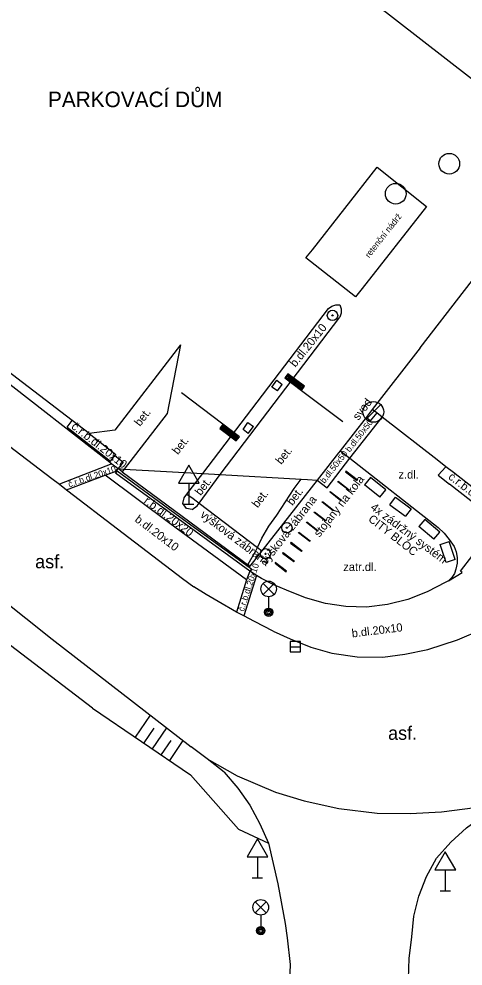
# Model space of a CAD drawing. Extents: x -598932 to -598196, y -1162207 to -1161504.
# Drawn here: x -598771.48 to -598750.06, y -1162147.07 to -1162101.35 of the extents above; entities that cross this region are included whole.
import ezdxf

# ---------------------------------------------------------------- set-up
doc = ezdxf.new("R2010")
doc.units = 0
for name, color, linetype in [('kanalizace - povrch.  znaky - skut. velikost', 7, 'Continuous'), ('Level 25', 7, 'Continuous'), ('Level 27', 7, 'Continuous'), ('Level 33', 7, 'Continuous'), ('Level 34', 7, 'Continuous'), ('TM - budovy zdene_ betonove - NP', 7, 'Continuous'), ('TM - budovy zdene_ betonove - VN', 7, 'Continuous'), ('TM - budovy zdene_ betonove - VP', 7, 'Continuous'), ('TM - horni hrana svahu', 7, 'Continuous'), ('TM - komunikace - VP', 7, 'Continuous'), ('TM - pomocna konstrukcna linie', 7, 'Continuous'), ('TM - popis objektu', 7, 'Continuous'), ('TM - popis povrchu', 7, 'Continuous'), ('TM - poznamka', 7, 'Continuous'), ('TM - predmet maleho rozsahu (zamereny obvodem)', 7, 'Continuous'), ('TM - rozhrani mezi zpev. plochami mezi sebou - NP', 7, 'Continuous'), ('TM - rozhrani mezi zpev. plochami mezi sebou - VP', 7, 'Continuous'), ('TM - rozhrani ploch obecne - NP', 7, 'Continuous'), ('TM - rozhrani ploch obecne - VN', 7, 'Continuous'), ('TM - rozhrani ploch obecne - VP', 7, 'Continuous'), ('TM - srafovani', 7, 'Continuous'), ('TM - vstup do budovy - zdene_ betonove', 7, 'Continuous')]:
    doc.layers.add(name, color=color, linetype=linetype)

msp = doc.modelspace()

# ---------------------------------------------------------------- linework, layer by layer
at = {"layer": 'kanalizace - povrch.  znaky - skut. velikost'}
for points in [[(-598766.74, -1162123.17), (-598766.82, -1162123.27)], [(-598760.34, -1162128.01), (-598763.81, -1162125.49), (-598766.82, -1162123.27)]]:
    msp.add_lwpolyline(points, dxfattribs=at)
at = {"layer": 'Level 25'}
for centre, radius in [((-598756.36, -1162115.66), 0.25), ((-598756.36, -1162115.66), 0.0303), ((-598758.56, -1162125.91), 0.25), ((-598758.56, -1162125.91), 0.0303), ((-598759.59, -1162127.17), 0.25), ((-598759.59, -1162127.17), 0.0303)]:
    msp.add_circle(centre, radius, dxfattribs=at)
at = {"layer": 'Level 27'}
for p, q in [((-598754.744, -1162120.673), (-598754.037, -1162119.966)), ((-598758.4, -1162131.66), (-598757.9, -1162131.66))]:
    msp.add_line(p, q, dxfattribs=at)
msp.add_lwpolyline([(-598758.4, -1162131.91), (-598757.9, -1162131.91), (-598757.9, -1162131.41), (-598758.4, -1162131.41)], close=True, dxfattribs=at)
for centre in [(-598750.73, -1162108.34), (-598753.31, -1162109.79), (-598754.39, -1162120.32)]:
    msp.add_circle(centre, 0.5, dxfattribs=at)
at = {"layer": 'Level 33'}
for p, q in [((-598757.861, -1162119.282), (-598755.865, -1162120.787)), ((-598761.647, -1162120.916), (-598763.64, -1162119.407)), ((-598759.705, -1162129.13), (-598759.175, -1162128.6)), ((-598759.705, -1162128.6), (-598759.175, -1162129.13)), ((-598759.44, -1162129.24), (-598759.44, -1162129.99)), ((-598760.085, -1162144.5), (-598759.555, -1162143.97)), ((-598760.085, -1162143.97), (-598759.555, -1162144.5)), ((-598759.82, -1162144.61), (-598759.82, -1162145.36))]:
    msp.add_line(p, q, dxfattribs=at)
for points in [[(-598758.66, -1162118.68), (-598757.861, -1162119.282), (-598757.711, -1162119.082), (-598758.51, -1162118.48)], [(-598758.59, -1162118.67), (-598757.871, -1162119.212), (-598757.781, -1162119.092), (-598758.5, -1162118.55)], [(-598758.52, -1162118.66), (-598757.881, -1162119.142), (-598757.851, -1162119.102), (-598758.49, -1162118.62)], [(-598760.85, -1162121.52), (-598761.647, -1162120.916), (-598761.798, -1162121.116), (-598761.001, -1162121.719)], [(-598760.92, -1162121.53), (-598761.638, -1162120.986), (-598761.728, -1162121.106), (-598761.011, -1162121.649)], [(-598760.99, -1162121.539), (-598761.628, -1162121.056), (-598761.658, -1162121.096), (-598761.02, -1162121.579)]]:
    msp.add_lwpolyline(points, close=True, dxfattribs=at)
for centre, radius in [((-598759.44, -1162128.865), 0.375), ((-598759.44, -1162129.99), 0.2), ((-598759.44, -1162129.99), 0.145), ((-598759.44, -1162129.99), 0.0876), ((-598759.82, -1162144.235), 0.375), ((-598759.82, -1162145.36), 0.2), ((-598759.82, -1162145.36), 0.145), ((-598759.82, -1162145.36), 0.0876)]:
    msp.add_circle(centre, radius, dxfattribs=at)
at = {"layer": 'Level 34'}
for p, q in [((-598763.29, -1162123.762), (-598763.29, -1162124.78)), ((-598763.54, -1162124.78), (-598763.04, -1162124.78)), ((-598759.98, -1162141.792), (-598759.98, -1162142.81)), ((-598750.92, -1162142.422), (-598750.92, -1162143.44)), ((-598760.23, -1162142.81), (-598759.73, -1162142.81)), ((-598751.17, -1162143.44), (-598750.67, -1162143.44))]:
    msp.add_line(p, q, dxfattribs=at)
for points in [[(-598763.79, -1162123.762), (-598762.79, -1162123.762), (-598763.29, -1162122.896)], [(-598760.48, -1162141.792), (-598759.48, -1162141.792), (-598759.98, -1162140.926)], [(-598751.42, -1162142.422), (-598750.42, -1162142.422), (-598750.92, -1162141.556)]]:
    msp.add_lwpolyline(points, close=True, dxfattribs=at)
at = {"layer": 'TM - budovy zdene_ betonove - NP'}
msp.add_lwpolyline([(-598763.69, -1162117.09), (-598766.86, -1162121.21), (-598768.09, -1162121.37), (-598768.91, -1162120.74), (-598772.34, -1162118.11), (-598772.6, -1162118.46)], dxfattribs=at)
at = {"layer": 'TM - budovy zdene_ betonove - VN'}
for points in [[(-598772.6, -1162118.46), (-598767.1, -1162122.75)], [(-598766.7, -1162123.06), (-598766.4, -1162123.08)], [(-598766.4, -1162123.08), (-598762.62, -1162123.29)], [(-598762.62, -1162123.29), (-598761.78, -1162123.34)], [(-598761.78, -1162123.34), (-598757.87, -1162123.56), (-598757.57, -1162123.58)]]:
    msp.add_lwpolyline(points, dxfattribs=at)
at = {"layer": 'TM - budovy zdene_ betonove - VP'}
for points in [[(-598744.91, -1162107.92), (-598779.49, -1162081.05), (-598782.15, -1162084.46), (-598784.27, -1162082.82), (-598784.63, -1162083.29), (-598786.93, -1162086.26)], [(-598752.13, -1162117.23), (-598754.44, -1162120.2), (-598754.74, -1162120.59), (-598755.99, -1162122.2), (-598756.07, -1162122.3), (-598757.1, -1162123.62)], [(-598767.1, -1162122.75), (-598767.06, -1162122.7), (-598766.85, -1162122.43)], [(-598766.85, -1162122.43), (-598766.45, -1162122.74)], [(-598767.1, -1162122.75), (-598767, -1162122.83), (-598766.7, -1162123.06)], [(-598766.45, -1162122.74), (-598766.7, -1162123.06)], [(-598757.57, -1162123.58), (-598757.1, -1162123.62)]]:
    msp.add_lwpolyline(points, dxfattribs=at)
at = {"layer": 'TM - horni hrana svahu'}
msp.add_lwpolyline([(-598767.93, -1162134.62), (-598763.2, -1162137.84), (-598760.89, -1162140.47), (-598759.45, -1162141.13)], dxfattribs=at)
at = {"layer": 'TM - komunikace - VP'}
for points in [[(-598738.22, -1162113.85), (-598742.4, -1162119.01), (-598745.3, -1162122.53), (-598747.65, -1162125.49), (-598748.03, -1162125.2), (-598748.45, -1162124.87), (-598750.53, -1162123.24), (-598750.89, -1162122.97), (-598751.31, -1162122.64)], [(-598756.55, -1162115.33), (-598756.39, -1162115.21), (-598756.2, -1162115.15), (-598756, -1162115.15)], [(-598756, -1162115.15), (-598755.94, -1162115.34), (-598755.94, -1162115.55), (-598756, -1162115.74)], [(-598762.62, -1162123.29), (-598756.55, -1162115.33)], [(-598761.78, -1162123.34), (-598756, -1162115.74)], [(-598754.23, -1162120.37), (-598754.44, -1162120.2)], [(-598751.31, -1162122.64), (-598753.97, -1162120.57), (-598754.23, -1162120.37)], [(-598772.28, -1162121.72), (-598769.9, -1162123.53), (-598769.53, -1162123.81), (-598769.18, -1162124.08)], [(-598769.18, -1162124.08), (-598767.32, -1162123.38)], [(-598767.32, -1162123.38), (-598766.74, -1162123.17)], [(-598766.79, -1162123.13), (-598766.7, -1162123.06)], [(-598766.74, -1162123.17), (-598766.79, -1162123.13)], [(-598763.38, -1162124.29), (-598762.62, -1162123.29)], [(-598762.79, -1162124.72), (-598761.78, -1162123.34)], [(-598757.1, -1162123.62), (-598758.72, -1162125.69), (-598759.76, -1162127.02)], [(-598763.51, -1162124.47), (-598763.38, -1162124.29)], [(-598786.61, -1162125.41), (-598783.84, -1162124.78), (-598780.63, -1162124.92), (-598777.89, -1162125.59), (-598775.06, -1162127.17), (-598769.88, -1162131.29), (-598763.17, -1162136.48)], [(-598763.57, -1162124.75), (-598763.51, -1162124.47)], [(-598763.12, -1162125.03), (-598763.4, -1162124.99), (-598763.57, -1162124.75)], [(-598762.89, -1162124.85), (-598762.79, -1162124.72)], [(-598763.12, -1162125.03), (-598762.89, -1162124.85)], [(-598759.76, -1162127.02), (-598760.34, -1162127.76)], [(-598760.34, -1162128.01), (-598760.5, -1162128.42), (-598760.99, -1162129.98)], [(-598760.38, -1162127.81), (-598760.34, -1162127.76)], [(-598760.38, -1162127.81), (-598760.26, -1162127.9)], [(-598760.26, -1162127.9), (-598760.34, -1162128.01)], [(-598759.22, -1162130.9), (-598760.12, -1162130.44), (-598760.63, -1162130.17), (-598760.99, -1162129.98)], [(-598759.22, -1162130.9), (-598758.4, -1162131.28), (-598757.4, -1162131.68), (-598756.39, -1162131.96), (-598755.17, -1162132.15), (-598753.93, -1162132.16), (-598752.87, -1162132.01), (-598751.76, -1162131.79), (-598750.33, -1162131.33), (-598749.13, -1162130.81), (-598747.64, -1162130.03)], [(-598762.4, -1162137.06), (-598763.17, -1162136.48)], [(-598761.59, -1162137.71), (-598762.4, -1162137.06)], [(-598761.59, -1162137.71), (-598760.93, -1162138.48), (-598760.35, -1162139.31), (-598759.86, -1162140.2), (-598759.45, -1162141.13)], [(-598751.34, -1162141.87), (-598750.66, -1162141.09), (-598749.9, -1162140.39), (-598749.06, -1162139.79), (-598748.16, -1162139.29)], [(-598759.45, -1162141.13), (-598759, -1162143.1), (-598758.64, -1162145.01)], [(-598752.54, -1162145.66), (-598752.43, -1162144.66), (-598752.19, -1162143.69), (-598751.82, -1162142.75), (-598751.34, -1162141.87)], [(-598758.64, -1162145.01), (-598758.55, -1162145.7), (-598758.4, -1162147), (-598758.48, -1162149.06), (-598758.61, -1162152.3), (-598758.5, -1162153.9), (-598758.32, -1162154.95), (-598758.07, -1162156.01), (-598757.54, -1162157.59), (-598756.98, -1162158.83), (-598756.22, -1162160.34), (-598755.4, -1162161.6), (-598754.59, -1162162.66), (-598753.75, -1162163.57), (-598752.86, -1162164.4), (-598751.44, -1162165.58), (-598750.04, -1162166.52), (-598748.33, -1162167.48), (-598746.58, -1162168.25)], [(-598737.25, -1162165.31), (-598741.56, -1162163.8), (-598742.89, -1162163.28), (-598744.33, -1162162.6), (-598745.53, -1162161.92), (-598746.6, -1162161.21), (-598747.7, -1162160.38), (-598748.35, -1162159.79), (-598749.15, -1162158.95), (-598749.72, -1162158.23), (-598750.32, -1162157.29), (-598750.93, -1162156.1), (-598751.51, -1162154.98), (-598751.93, -1162153.94), (-598752.31, -1162152.7), (-598752.55, -1162151.24), (-598752.65, -1162149.69), (-598752.71, -1162148.15), (-598752.66, -1162146.7), (-598752.54, -1162145.66)]]:
    msp.add_lwpolyline(points, dxfattribs=at)
at = {"layer": 'TM - pomocna konstrukcna linie'}
for points in [[(-598763.69, -1162117.09), (-598764.33, -1162120.39)], [(-598755.71, -1162123.18), (-598755.73, -1162123.22), (-598755.2, -1162123.62), (-598755.17, -1162123.6)], [(-598755.55, -1162124.09), (-598755.56, -1162124.12), (-598756.1, -1162123.7), (-598756.09, -1162123.67)], [(-598755.93, -1162124.58), (-598755.96, -1162124.61), (-598756.48, -1162124.2), (-598756.47, -1162124.16)], [(-598756.31, -1162125.07), (-598756.33, -1162125.1), (-598756.86, -1162124.68), (-598756.85, -1162124.65)], [(-598767.93, -1162134.62), (-598780.63, -1162124.92)], [(-598756.68, -1162125.56), (-598756.7, -1162125.59), (-598757.25, -1162125.17), (-598757.23, -1162125.14)], [(-598757.06, -1162126.05), (-598757.08, -1162126.08), (-598757.61, -1162125.66), (-598757.6, -1162125.63)], [(-598757.44, -1162126.54), (-598757.46, -1162126.57), (-598758, -1162126.15), (-598757.98, -1162126.12)], [(-598758.36, -1162126.61), (-598758.38, -1162126.65), (-598757.85, -1162127.04), (-598757.82, -1162127.03)], [(-598758.74, -1162127.1), (-598758.77, -1162127.14), (-598758.23, -1162127.54), (-598758.2, -1162127.52)], [(-598759.12, -1162127.59), (-598759.13, -1162127.63), (-598758.6, -1162128.04), (-598758.58, -1162128.01)]]:
    msp.add_lwpolyline(points, dxfattribs=at)
at = {"layer": 'TM - predmet maleho rozsahu (zamereny obvodem)'}
for points in [[(-598759.02, -1162119.31), (-598759.28, -1162119.12), (-598759.04, -1162118.79), (-598758.78, -1162118.99)], [(-598759.02, -1162119.31), (-598758.78, -1162118.99)], [(-598760.42, -1162121.37), (-598760.67, -1162121.17), (-598760.44, -1162120.84), (-598760.17, -1162121.03)], [(-598760.42, -1162121.37), (-598760.17, -1162121.03)], [(-598755.17, -1162123.6), (-598755.71, -1162123.18)], [(-598756.09, -1162123.67), (-598755.55, -1162124.09)], [(-598754.53, -1162123.49), (-598754.81, -1162123.84)], [(-598754.07, -1162124.43), (-598754.81, -1162123.84)], [(-598753.79, -1162124.08), (-598754.53, -1162123.49)], [(-598756.47, -1162124.16), (-598755.93, -1162124.58)], [(-598754.07, -1162124.43), (-598753.79, -1162124.08)], [(-598756.85, -1162124.65), (-598756.31, -1162125.07)], [(-598753.59, -1162124.8), (-598753.32, -1162124.44)], [(-598753.59, -1162124.8), (-598752.84, -1162125.36)], [(-598753.32, -1162124.44), (-598752.57, -1162125)], [(-598757.23, -1162125.14), (-598756.68, -1162125.56)], [(-598752.57, -1162125), (-598752.84, -1162125.36)], [(-598757.6, -1162125.63), (-598757.06, -1162126.05)], [(-598751.91, -1162125.52), (-598752.2, -1162125.86)], [(-598751.19, -1162126.13), (-598751.91, -1162125.52)], [(-598757.98, -1162126.12), (-598757.44, -1162126.54)], [(-598751.48, -1162126.47), (-598752.2, -1162125.86)], [(-598751.48, -1162126.47), (-598751.19, -1162126.13)], [(-598758.36, -1162126.61), (-598757.82, -1162127.03)], [(-598751.17, -1162126.72), (-598750.74, -1162126.58)], [(-598750.45, -1162127.45), (-598750.74, -1162126.58)], [(-598758.74, -1162127.1), (-598758.2, -1162127.52)], [(-598750.88, -1162127.59), (-598751.17, -1162126.72)], [(-598750.45, -1162127.45), (-598750.88, -1162127.59)], [(-598758.58, -1162128.01), (-598759.12, -1162127.59)]]:
    msp.add_lwpolyline(points, dxfattribs=at)
at = {"layer": 'TM - rozhrani mezi zpev. plochami mezi sebou - NP'}
for points in [[(-598764.33, -1162120.39), (-598766.4, -1162123.08)], [(-598769.15, -1162121.05), (-598768.91, -1162120.74)], [(-598769.15, -1162121.05), (-598767.06, -1162122.7)], [(-598768.09, -1162121.37), (-598766.81, -1162122.38)], [(-598766.81, -1162122.38), (-598766.85, -1162122.43)]]:
    msp.add_lwpolyline(points, dxfattribs=at)
at = {"layer": 'TM - rozhrani mezi zpev. plochami mezi sebou - VP'}
for points in [[(-598755.52, -1162122.56), (-598753.97, -1162120.57)], [(-598767, -1162122.83), (-598769.53, -1162123.81)], [(-598757.1, -1162123.62), (-598756.62, -1162123.98), (-598755.52, -1162122.56)], [(-598750.89, -1162122.97), (-598751.26, -1162123.38), (-598750.71, -1162123.81)], [(-598760.5, -1162128.42), (-598764.2, -1162125.71), (-598767.32, -1162123.38)], [(-598766.4, -1162123.08), (-598766.51, -1162123.22)], [(-598759.04, -1162125.3), (-598758.21, -1162124.01), (-598757.87, -1162123.56)], [(-598748.34, -1162125.63), (-598748.81, -1162125.3), (-598750.71, -1162123.81)], [(-598759.97, -1162126.86), (-598759.76, -1162126.42), (-598759.43, -1162125.84), (-598759.04, -1162125.3)], [(-598750.76, -1162128.47), (-598750.11, -1162128.08), (-598750.19, -1162128.01), (-598748.99, -1162126.46), (-598748.84, -1162126.26), (-598748.64, -1162126.42), (-598748.26, -1162126.72), (-598747.6, -1162125.86), (-598747.44, -1162125.66)], [(-598760.34, -1162127.76), (-598760.42, -1162127.67), (-598760.05, -1162127.02)], [(-598760.05, -1162127.02), (-598759.97, -1162126.86)], [(-598760.02, -1162128.21), (-598760.63, -1162130.17)]]:
    msp.add_lwpolyline(points, dxfattribs=at)
at = {"layer": 'TM - rozhrani ploch obecne - NP'}
for points in [[(-598757.33, -1162112.49), (-598754.21, -1162108.51)], [(-598754.21, -1162108.51), (-598751.82, -1162110.41), (-598754.93, -1162114.36)], [(-598757.64, -1162112.89), (-598757.33, -1162112.49)], [(-598754.93, -1162114.36), (-598755.25, -1162114.77), (-598757.64, -1162112.89)]]:
    msp.add_lwpolyline(points, dxfattribs=at)
at = {"layer": 'TM - rozhrani ploch obecne - VN'}
for points in [[(-598763.38, -1162124.29), (-598763.08, -1162124.5), (-598762.79, -1162124.72)], [(-598762.79, -1162124.72), (-598759.97, -1162126.86)], [(-598759.97, -1162126.86), (-598759.76, -1162127.02)]]:
    msp.add_lwpolyline(points, dxfattribs=at)
at = {"layer": 'TM - rozhrani ploch obecne - VP'}
for points in [[(-598754.23, -1162120.37), (-598754.54, -1162120.75), (-598754.74, -1162120.59)], [(-598755.99, -1162122.2), (-598755.52, -1162122.56), (-598751.26, -1162125.9)], [(-598766.74, -1162123.17), (-598763.73, -1162125.39)], [(-598766.51, -1162123.22), (-598766.7, -1162123.06)], [(-598766.51, -1162123.22), (-598760.34, -1162127.76)], [(-598769.18, -1162124.08), (-598769.12, -1162124.13), (-598766.73, -1162125.96), (-598763.59, -1162128.37)], [(-598763.73, -1162125.39), (-598760.38, -1162127.81)], [(-598751.26, -1162125.9), (-598750.98, -1162126.18), (-598750.73, -1162126.48), (-598750.5, -1162126.81)], [(-598750.5, -1162126.81), (-598750.4, -1162127.07), (-598750.35, -1162127.35), (-598750.35, -1162127.63), (-598750.41, -1162127.91)], [(-598758.58, -1162128.93), (-598759.19, -1162128.67), (-598759.78, -1162128.36), (-598760.02, -1162128.21), (-598760.34, -1162128.01)], [(-598750.41, -1162127.91), (-598750.48, -1162128.12), (-598750.6, -1162128.31), (-598750.76, -1162128.47)], [(-598763.59, -1162128.37), (-598763.04, -1162128.76)], [(-598750.76, -1162128.47), (-598750.89, -1162128.54), (-598751.79, -1162129.01), (-598752.73, -1162129.38), (-598753.71, -1162129.62), (-598754.72, -1162129.75)], [(-598761.88, -1162129.47), (-598762.46, -1162129.13), (-598763.04, -1162128.76)], [(-598754.72, -1162129.75), (-598755.71, -1162129.72), (-598756.7, -1162129.57), (-598757.66, -1162129.3), (-598758.58, -1162128.93)], [(-598760.99, -1162129.98), (-598761.88, -1162129.47)], [(-598762.4, -1162137.06), (-598760.96, -1162137.89), (-598759.11, -1162138.67), (-598757.73, -1162139.1), (-598756.05, -1162139.47), (-598754.2, -1162139.69), (-598752.62, -1162139.71), (-598751.1, -1162139.63), (-598749.48, -1162139.42), (-598748.19, -1162139.14), (-598747.43, -1162138.96)]]:
    msp.add_lwpolyline(points, dxfattribs=at)
at = {"layer": 'TM - srafovani'}
for points in [[(-598765.15, -1162134.96), (-598765.87, -1162136.02)], [(-598764.97, -1162135.58), (-598765.46, -1162136.3)], [(-598764.36, -1162135.57), (-598765.05, -1162136.58)], [(-598764.16, -1162136.18), (-598764.63, -1162136.86)], [(-598763.57, -1162136.19), (-598764.22, -1162137.15)]]:
    msp.add_lwpolyline(points, dxfattribs=at)
at = {"layer": 'TM - vstup do budovy - zdene_ betonove'}
msp.add_lwpolyline([(-598752.13, -1162117.23), (-598747.85, -1162111.7)], dxfattribs=at)

# ---------------------------------------------------------------- texts
at = {"layer": 'TM - popis objektu'}
msp.add_text('PARKOVACÍ DŮM', height=0.75, dxfattribs=at).set_placement((-598770.08, -1162105.61))
at = {"layer": 'TM - popis povrchu'}
for s, height, rotation, p in [('b.dl.20x10', 0.4, 51.3173, (-598758.15, -1162118.19)), ('bet.', 0.4, 52.3923, (-598765.64, -1162121.05)), ('b.dl.50x50', 0.3, 51.9272, (-598755.53, -1162122.29)), ('č.r.b.dl.20x10', 0.4, 321.8302, (-598768.99, -1162121.09)), ('bet.', 0.4, 51.7244, (-598763.82, -1162122.41)), ('bet.', 0.4, 51.7244, (-598758.83, -1162122.89)), ('b.dl.50x50', 0.3, 51.9272, (-598756.75, -1162123.8)), ('č.r.b.dl.20x10', 0.3, 19, (-598769.05, -1162123.97)), ('č.r.b.dl.20x10', 0.4, 322, (-598750.81, -1162123.52)), ('bet.', 0.4, 52.2342, (-598762.72, -1162124.39)), ('bet.', 0.4, 52.5785, (-598759.97, -1162124.98)), ('bet.', 0.4, 52.7723, (-598758.29, -1162124.87)), ('r.b.dl.20x20', 0.4, 323.2478, (-598765.49, -1162124.69)), ('b.dl.20x10', 0.4, 322.8748, (-598765.93, -1162125.58)), ('č.r.b.dl.20x10', 0.3, 72, (-598760.64, -1162129.98)), ('b.dl.20x10', 0.4, 7.0494, (-598755.41, -1162131.21))]:
    msp.add_text(s, height=height, rotation=rotation, dxfattribs=at).set_placement(p)
for s, height, p in [('z.dl.', 0.4, (-598753.18, -1162123.54)), ('asf.', 0.65, (-598770.7, -1162127.87)), ('zatr.dl.', 0.4, (-598755.84, -1162128)), ('asf.', 0.65, (-598753.68, -1162136.15))]:
    msp.add_text(s, height=height, dxfattribs=at).set_placement(p)
at = {"layer": 'TM - poznamka'}
for s, height, rotation, p in [('retenční nádrž', 0.3, 51.808, (-598754.59, -1162112.91)), ('svod', 0.4, 53, (-598755.11, -1162120.76)), ('stojany na kola', 0.4, 52.2873, (-598756.99, -1162126.4)), ('výšková zábrana', 0.4, 52.3055, (-598759.55, -1162127.73)), ('4x zádržný systém', 0.4, 323, (-598754.56, -1162125)), ('výšková zábrana', 0.4, 323, (-598762.77, -1162125.36)), ('CITY BLOC', 0.4, 322, (-598754.67, -1162125.56))]:
    msp.add_text(s, height=height, rotation=rotation, dxfattribs=at).set_placement(p)

doc.saveas('drawing.dxf')
